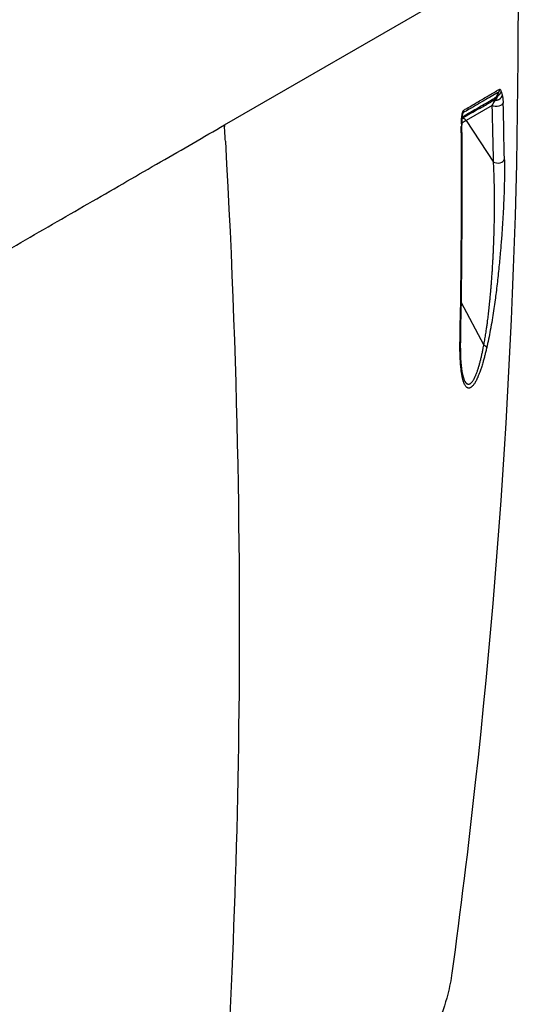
# Model space of a CAD drawing. Header units: millimetres. Extents: x 0 to 7374, y 0 to 4200.
# Tile 629 of 656: x 4787 to 4825, y 2785 to 2859. Entities that reach past the tile are written whole.
import ezdxf

# ---------------------------------------------------------------- set-up
doc = ezdxf.new("R2010")
doc.units = ezdxf.units.MM
doc.header["$LTSCALE"] = 0.2
doc.layers.add('01_Object Line', color=4, linetype='Continuous')

# ---------------------------------------------------------------- blocks, each defined once
blk = doc.blocks.new('A$C90bc888d')
for p, q in [((299.16, 1031.82), (321.425, 1044.675)), ((319.487, 1033.303), (317.514, 1032.164)), ((317.169, 1031.965), (317.165, 1031.962)), ((317.172, 1031.986), (317.17, 1031.797)), ((317.514, 1032.164), (317.171, 1031.966)), ((317.514, 1032.164), (319.585, 1029.008)), ((299.16, 1031.82), (299.166, 1031.708)), ((317.116, 1018.405), (318.849, 1015.103))]:
    blk.add_line(p, q)
for centre, major_axis, ratio, start_param, end_param in [((319.794, 1034.516), (-0.096, -0.347), 0.703064, 1.171985, 1.841747), ((257.609, 997.916), (62.965, 36.338), 0.000048, 6.027464, 6.087471), ((319.697, 1033.4), (-0.15, 0.26), 0.816497, 5.590547, 6.283185), ((320.04, 1033.77), (-0.269, 0.133), 0.779679, 5.582699, 6.140015), ((-5.211, -257.859), (-173.445, -2096.09), 0.132687, 2.242882, 2.245482), ((317.088, 1032.935), (-0.091, -0.335), 0.705414, 1.160332, 1.803361), ((-51.982, 1233.425), (-286.561, 410.852), 0.575944, 3.850516, 3.861421), ((317.313, 1032.024), (-0.15, 0.26), 0.816497, 4.782202, 6.187515), ((-166.788, 1263.664), (330.506, -572.453), 0.576596, 0.852818, 0.854822), ((-51.031, 1159.371), (178.68, -485.414), 0.663199, 1.039244, 1.073014), ((324.467, 1077.629), (-7.254, -46.34), 0.02174, 6.121862, 6.15074), ((319.92, 1029.241), (0.5, 0.009), 0.620533, 3.966453, 6.115205), ((316.572, 1015.571), (0.5, -0.01), 0.530996, 5.958279, 6.255094), ((318.582, 1014.989), (0.487, -0.111), 0.385692, 0.201408, 1.081817)]:
    blk.add_ellipse(centre, major_axis=major_axis, ratio=ratio, start_param=start_param, end_param=end_param)
for points, knots in [([(321.425, 1044.675), (321.62, 1023.601), (320.462, 1002.518), (317.671, 977.069), (317.063, 972.131), (316.432, 967.461)], [0, 0, 0, 0, 6.994828, 6.994828, 8.637674, 8.637674, 8.637674, 8.637674]), ([(319.981, 1034.319), (319.844, 1034.24), (319.698, 1034.154), (319.541, 1034.063), (319.37, 1033.964), (319.188, 1033.858), (318.995, 1033.745), (318.799, 1033.632), (318.592, 1033.511), (318.373, 1033.384), (318.168, 1033.265), (317.952, 1033.14), (317.726, 1033.008), (317.578, 1032.923), (317.425, 1032.834), (317.269, 1032.743)], [0, 0, 0, 0, 0.2046787, 0.2046787, 0.2046787, 0.4270516, 0.4270516, 0.4270516, 0.6515009, 0.6515009, 0.6515009, 0.8620417, 0.8620417, 0.8620417, 0.9999189, 0.9999189, 0.9999189, 0.9999189]), ([(317.339, 1032.95), (317.411, 1032.992), (317.481, 1033.033), (317.551, 1033.074), (317.708, 1033.166), (317.86, 1033.255), (318.006, 1033.34), (318.04, 1033.36), (318.073, 1033.38), (318.106, 1033.399), (318.217, 1033.464), (318.326, 1033.528), (318.431, 1033.589), (318.561, 1033.666), (318.687, 1033.739), (318.808, 1033.81), (318.941, 1033.889), (319.068, 1033.963), (319.19, 1034.035), (319.27, 1034.082), (319.348, 1034.128), (319.424, 1034.173), (319.561, 1034.253), (319.691, 1034.33), (319.813, 1034.401), (319.819, 1034.405), (319.826, 1034.409), (319.832, 1034.413), (319.875, 1034.438), (319.916, 1034.462), (319.956, 1034.486), (319.99, 1034.506), (320.022, 1034.525), (320.055, 1034.544)], [0, 0, 0, 0, 0.060857, 0.060857, 0.060857, 0.1980164, 0.1980164, 0.1980164, 0.2295437, 0.2295437, 0.2295437, 0.335601, 0.335601, 0.335601, 0.4671899, 0.4671899, 0.4671899, 0.6119242, 0.6119242, 0.6119242, 0.7073542, 0.7073542, 0.7073542, 0.8805201, 0.8805201, 0.8805201, 0.8898298, 0.8898298, 0.8898298, 0.9502532, 0.9502532, 0.9502532, 1, 1, 1, 1]), ([(319.902, 1034.007), (319.906, 1034.023), (319.91, 1034.038), (319.917, 1034.068), (319.921, 1034.082), (319.928, 1034.112), (319.932, 1034.127), (319.939, 1034.156), (319.943, 1034.169), (319.949, 1034.196), (319.953, 1034.208), (319.959, 1034.233), (319.962, 1034.244), (319.968, 1034.267), (319.97, 1034.277), (319.975, 1034.297), (319.978, 1034.306), (319.98, 1034.315), (319.981, 1034.317), (319.981, 1034.319)], [0.0000261, 0.0000261, 0.0000261, 0.0000261, 0.0889451, 0.0889451, 0.1817951, 0.1817951, 0.2840707, 0.2840707, 0.390016, 0.390016, 0.5028343, 0.5028343, 0.6308461, 0.6308461, 0.7716937, 0.7716937, 0.9477247, 0.9477247, 1, 1, 1, 1]), ([(320.055, 1034.544), (320.068, 1034.552), (320.081, 1034.546), (320.092, 1034.534), (320.094, 1034.532), (320.096, 1034.529), (320.098, 1034.527), (320.113, 1034.506), (320.128, 1034.474), (320.141, 1034.435), (320.149, 1034.412), (320.156, 1034.386), (320.163, 1034.359)], [0, 0, 0, 0, 0.2925407, 0.2925407, 0.2925407, 0.3402826, 0.3402826, 0.3402826, 0.7534779, 0.7534779, 0.7534779, 0.9999994, 0.9999994, 0.9999994, 0.9999994]), ([(320.163, 1034.359), (320.168, 1034.34), (320.174, 1034.32), (320.181, 1034.299), (320.189, 1034.271), (320.199, 1034.241), (320.209, 1034.211), (320.213, 1034.199), (320.217, 1034.187), (320.221, 1034.174), (320.229, 1034.149), (320.236, 1034.124), (320.244, 1034.099)], [0.0000003, 0.0000003, 0.0000003, 0.0000003, 0.2544979, 0.2544979, 0.2544979, 0.5928507, 0.5928507, 0.5928507, 0.7254021, 0.7254021, 0.7254021, 0.9999992, 0.9999992, 0.9999992, 0.9999992]), ([(317.196, 1032.423), (317.401, 1032.541), (317.597, 1032.656), (317.786, 1032.765), (318.017, 1032.899), (318.235, 1033.026), (318.442, 1033.147), (318.648, 1033.267), (318.843, 1033.38), (319.025, 1033.486), (319.2, 1033.588), (319.364, 1033.684), (319.518, 1033.773), (319.612, 1033.829), (319.703, 1033.881), (319.789, 1033.932)], [0.0326009, 0.0326009, 0.0326009, 0.0326009, 0.2148997, 0.2148997, 0.2148997, 0.437229, 0.437229, 0.437229, 0.6582618, 0.6582618, 0.6582618, 0.8697875, 0.8697875, 0.8697875, 1, 1, 1, 1]), ([(319.487, 1033.303), (319.497, 1033.322), (319.507, 1033.343), (319.526, 1033.376), (319.533, 1033.389), (319.55, 1033.42), (319.56, 1033.438), (319.574, 1033.461), (319.577, 1033.467), (319.584, 1033.478), (319.587, 1033.483), (319.591, 1033.489), (319.591, 1033.489), (319.595, 1033.496), (319.598, 1033.501), (319.603, 1033.509), (319.605, 1033.512), (319.608, 1033.517), (319.611, 1033.522), (319.619, 1033.535), (319.625, 1033.543), (319.637, 1033.562), (319.643, 1033.572), (319.658, 1033.594), (319.665, 1033.605), (319.674, 1033.618), (319.675, 1033.619), (319.682, 1033.63), (319.69, 1033.641), (319.7, 1033.655), (319.701, 1033.657), (319.707, 1033.665), (319.712, 1033.672), (319.717, 1033.678)], [0.0000007, 0.0000007, 0.0000007, 0.0000007, 0.1578967, 0.1578967, 0.25, 0.25, 0.375, 0.375, 0.40625, 0.40625, 0.4348824, 0.4348824, 0.4368408, 0.4368408, 0.4710397, 0.4710397, 0.5, 0.5, 0.5954753, 0.5954753, 0.6903117, 0.6903117, 0.7827126, 0.7827126, 0.8661582, 0.8661582, 0.8727681, 0.8727681, 0.9470132, 0.9470132, 0.9586621, 0.9586621, 1, 1, 1, 1]), ([(320.319, 1033.495), (320.291, 1033.384), (320.159, 1033.285), (319.819, 1033.207), (319.619, 1033.23), (319.487, 1033.303)], [0, 0, 0, 0, 0.5, 0.5, 0.999999, 0.999999, 0.999999, 0.999999]), ([(319.547, 1033.66), (319.588, 1033.684), (319.619, 1033.708), (319.663, 1033.748), (319.663, 1033.748), (319.732, 1033.825), (319.765, 1033.879), (319.789, 1033.931)], [0, 0, 0, 0, 0.25, 0.25, 0.5, 0.5, 0.9981342, 0.9981342, 0.9981342, 0.9981342]), ([(319.717, 1033.678), (319.728, 1033.691), (319.738, 1033.703), (319.749, 1033.717), (319.754, 1033.723), (319.759, 1033.73), (319.764, 1033.736), (319.775, 1033.751), (319.786, 1033.767), (319.796, 1033.784), (319.8, 1033.79), (319.804, 1033.796), (319.808, 1033.802), (319.82, 1033.822), (319.832, 1033.843), (319.844, 1033.866), (319.846, 1033.87), (319.848, 1033.874), (319.85, 1033.878), (319.862, 1033.902), (319.873, 1033.927), (319.884, 1033.955), (319.885, 1033.958), (319.886, 1033.961), (319.887, 1033.964), (319.892, 1033.978), (319.897, 1033.992), (319.902, 1034.007)], [0.0000005, 0.0000005, 0.0000005, 0.0000005, 0.157151, 0.157151, 0.157151, 0.2321099, 0.2321099, 0.2321099, 0.4020698, 0.4020698, 0.4020698, 0.4628224, 0.4628224, 0.4628224, 0.6547234, 0.6547234, 0.6547234, 0.6886496, 0.6886496, 0.6886496, 0.8819747, 0.8819747, 0.8819747, 0.9046008, 0.9046008, 0.9046008, 0.9999395, 0.9999395, 0.9999395, 0.9999395]), ([(320.244, 1034.099), (320.241, 1034.082), (320.238, 1034.065), (320.229, 1034.03), (320.223, 1034.013), (320.209, 1033.978), (320.201, 1033.961), (320.182, 1033.927), (320.172, 1033.911), (320.149, 1033.879), (320.136, 1033.864), (320.109, 1033.834), (320.094, 1033.82), (320.064, 1033.794), (320.047, 1033.781), (320.014, 1033.759), (319.996, 1033.748), (319.96, 1033.73), (319.941, 1033.721), (319.903, 1033.707), (319.884, 1033.701), (319.846, 1033.691), (319.826, 1033.687), (319.788, 1033.681), (319.768, 1033.68), (319.739, 1033.679), (319.728, 1033.679), (319.718, 1033.678)], [0, 0, 0, 0, 0.08092, 0.08092, 0.1609582, 0.1609582, 0.2403652, 0.2403652, 0.3193343, 0.3193343, 0.3980188, 0.3980188, 0.4765991, 0.4765991, 0.5551638, 0.5551638, 0.633812, 0.633812, 0.7126515, 0.7126515, 0.7921135, 0.7921135, 0.8720027, 0.8720027, 0.952947, 0.952947, 0.9994988, 0.9994988, 0.9994988, 0.9994988]), ([(320.244, 1034.098), (320.25, 1034.076), (320.256, 1034.052), (320.267, 1033.999), (320.273, 1033.969), (320.281, 1033.917), (320.284, 1033.898), (320.291, 1033.843), (320.295, 1033.805), (320.303, 1033.729), (320.306, 1033.69), (320.31, 1033.614), (320.312, 1033.576), (320.314, 1033.523), (320.315, 1033.509), (320.319, 1033.495)], [0.0035056, 0.0035056, 0.0035056, 0.0035056, 0.1707529, 0.1707529, 0.3501167, 0.3501167, 0.4551452, 0.4551452, 0.6347585, 0.6347585, 0.8013477, 0.8013477, 0.9485154, 0.9485154, 1, 1, 1, 1]), ([(317.145, 1031.916), (317.146, 1031.954), (317.147, 1031.993), (317.149, 1032.032), (317.15, 1032.071), (317.152, 1032.109), (317.154, 1032.148), (317.156, 1032.184), (317.158, 1032.219), (317.161, 1032.255), (317.163, 1032.28), (317.165, 1032.305), (317.168, 1032.33), (317.17, 1032.357), (317.173, 1032.384), (317.176, 1032.411), (317.179, 1032.437), (317.182, 1032.463), (317.186, 1032.489), (317.189, 1032.512), (317.192, 1032.536), (317.196, 1032.56), (317.198, 1032.574), (317.2, 1032.588), (317.203, 1032.602), (317.206, 1032.619), (317.209, 1032.637), (317.213, 1032.655), (317.217, 1032.672), (317.22, 1032.689), (317.224, 1032.706), (317.228, 1032.721), (317.232, 1032.736), (317.236, 1032.751), (317.24, 1032.765), (317.244, 1032.779), (317.248, 1032.792), (317.252, 1032.805), (317.256, 1032.817), (317.26, 1032.829), (317.262, 1032.832), (317.263, 1032.836), (317.264, 1032.839), (317.268, 1032.849), (317.272, 1032.858), (317.276, 1032.867), (317.28, 1032.876), (317.284, 1032.883), (317.288, 1032.891), (317.292, 1032.898), (317.296, 1032.904), (317.3, 1032.91), (317.305, 1032.917), (317.31, 1032.924), (317.315, 1032.929), (317.319, 1032.934), (317.323, 1032.938), (317.327, 1032.942), (317.331, 1032.945), (317.335, 1032.948), (317.339, 1032.95)], [0.0000002, 0.0000002, 0.0000002, 0.0000002, 0.1055217, 0.1055217, 0.1055217, 0.2079197, 0.2079197, 0.2079197, 0.3010323, 0.3010323, 0.3010323, 0.3652077, 0.3652077, 0.3652077, 0.432949, 0.432949, 0.432949, 0.4983235, 0.4983235, 0.4983235, 0.5572372, 0.5572372, 0.5572372, 0.591727, 0.591727, 0.591727, 0.6362589, 0.6362589, 0.6362589, 0.6797779, 0.6797779, 0.6797779, 0.7190687, 0.7190687, 0.7190687, 0.756735, 0.756735, 0.756735, 0.7933341, 0.7933341, 0.7933341, 0.8047396, 0.8047396, 0.8047396, 0.836596, 0.836596, 0.836596, 0.8674752, 0.8674752, 0.8674752, 0.8976075, 0.8976075, 0.8976075, 0.9357205, 0.9357205, 0.9357205, 0.9684405, 0.9684405, 0.9684405, 1, 1, 1, 1]), ([(317.258, 1032.739), (317.258, 1032.739), (317.258, 1032.739), (317.258, 1032.738), (317.257, 1032.736), (317.255, 1032.731), (317.254, 1032.728), (317.251, 1032.72), (317.25, 1032.715), (317.246, 1032.701), (317.244, 1032.693), (317.238, 1032.671), (317.235, 1032.657), (317.226, 1032.621), (317.222, 1032.597), (317.211, 1032.534), (317.205, 1032.495), (317.192, 1032.389), (317.186, 1032.323), (317.174, 1032.164), (317.17, 1032.072), (317.167, 1031.982)], [0.00178246, 0.00178246, 0.00178246, 0.00178246, 0.00223992, 0.00223992, 0.00425991, 0.00425991, 0.00605332, 0.00605332, 0.00817327, 0.00817327, 0.01107701, 0.01107701, 0.01548009, 0.01548009, 0.0226428, 0.0226428, 0.03453748, 0.03453748, 0.05518876, 0.05518876, 0.08522673, 0.08522673, 0.08522673, 0.08522673]), ([(317.268, 1032.743), (317.268, 1032.745), (317.268, 1032.746), (317.267, 1032.747), (317.266, 1032.748), (317.265, 1032.747), (317.264, 1032.747), (317.262, 1032.744), (317.26, 1032.743), (317.259, 1032.739), (317.258, 1032.739), (317.258, 1032.738)], [0, 0, 0, 0, 0.0291582, 0.0291582, 0.0582344, 0.0582344, 0.0876794, 0.0876794, 0.1187486, 0.1187486, 0.128493, 0.128493, 0.128493, 0.128493]), ([(183.573, 965.086), (183.573, 965.086), (183.584, 965.092), (183.606, 965.105), (183.633, 965.12), (183.674, 965.144), (183.731, 965.177), (183.788, 965.21), (183.859, 965.251), (183.945, 965.3), (184.031, 965.35), (184.131, 965.408), (184.245, 965.474), (184.359, 965.54), (184.487, 965.614), (184.629, 965.695), (184.77, 965.777), (184.925, 965.866), (185.093, 965.963), (185.429, 966.157), (185.816, 966.381), (186.253, 966.633), (186.69, 966.885), (187.175, 967.165), (187.706, 967.472), (188.223, 967.771), (188.802, 968.105), (189.435, 968.47), (189.745, 968.649), (190.067, 968.835), (190.398, 969.026), (190.556, 969.117), (190.715, 969.209), (190.876, 969.302), (190.885, 969.308), (190.895, 969.313), (190.904, 969.318), (191.076, 969.418), (191.25, 969.518), (191.426, 969.619), (191.784, 969.826), (192.149, 970.037), (192.515, 970.248), (192.898, 970.47), (193.283, 970.692), (193.665, 970.912), (193.704, 970.935), (193.743, 970.957), (193.782, 970.98), (193.792, 970.986), (193.802, 970.992), (193.813, 970.998), (193.856, 971.023), (193.9, 971.048), (193.943, 971.073), (193.949, 971.076), (193.955, 971.08), (193.961, 971.083), (194.012, 971.112), (194.062, 971.141), (194.112, 971.17), (194.162, 971.2), (194.213, 971.229), (194.264, 971.258), (194.465, 971.374), (194.667, 971.491), (194.867, 971.606), (194.875, 971.611), (194.882, 971.615), (194.89, 971.62), (195.337, 971.878), (195.771, 972.128), (196.229, 972.392), (196.695, 972.661), (197.179, 972.941), (197.681, 973.231), (198.185, 973.522), (198.706, 973.823), (199.246, 974.135), (199.786, 974.446), (200.344, 974.769), (200.921, 975.101), (201.209, 975.268), (201.501, 975.436), (201.798, 975.608), (201.944, 975.692), (202.082, 975.772), (202.246, 975.867), (202.376, 975.942), (202.527, 976.029), (202.701, 976.129), (203.156, 976.392), (203.765, 976.744), (204.582, 977.215), (205.137, 977.536), (205.789, 977.912), (206.558, 978.356), (206.641, 978.404), (206.726, 978.453), (206.812, 978.502), (206.895, 978.551), (206.98, 978.6), (207.066, 978.65), (207.151, 978.698), (207.236, 978.747), (207.322, 978.797), (207.375, 978.828), (207.428, 978.859), (207.482, 978.89), (207.514, 978.908), (207.547, 978.927), (207.579, 978.946), (207.907, 979.135), (208.251, 979.334), (208.613, 979.542), (208.783, 979.64), (208.956, 979.741), (209.134, 979.843), (209.305, 979.942), (209.479, 980.043), (209.658, 980.146), (209.996, 980.341), (210.348, 980.544), (210.714, 980.755), (211.387, 981.144), (212.123, 981.569), (212.859, 981.994), (213.581, 982.411), (214.311, 982.832), (215.048, 983.258), (215.785, 983.683), (216.529, 984.113), (217.28, 984.547), (217.634, 984.751), (217.99, 984.956), (218.347, 985.162), (218.369, 985.175), (218.391, 985.188), (218.413, 985.2), (218.792, 985.419), (219.173, 985.639), (219.555, 985.86), (220.321, 986.302), (221.094, 986.748), (221.873, 987.198), (222.652, 987.648), (223.439, 988.102), (224.232, 988.56), (225.027, 989.019), (225.828, 989.482), (226.631, 989.945), (227.442, 990.414), (228.256, 990.883), (229.071, 991.354), (229.896, 991.83), (230.723, 992.307), (231.551, 992.786), (232.389, 993.269), (233.228, 993.754), (234.069, 994.24), (234.466, 994.469), (234.863, 994.698), (235.261, 994.928), (235.288, 994.943), (235.315, 994.959), (235.343, 994.975), (235.77, 995.222), (236.197, 995.468), (236.625, 995.715), (237.488, 996.214), (238.353, 996.713), (239.218, 997.212), (240.093, 997.718), (240.969, 998.223), (241.846, 998.73), (242.733, 999.242), (243.62, 999.754), (244.508, 1000.267), (245.406, 1000.785), (246.304, 1001.304), (247.202, 1001.822), (248.111, 1002.347), (249.019, 1002.871), (249.927, 1003.395), (250.845, 1003.925), (251.763, 1004.455), (252.68, 1004.985), (253.607, 1005.52), (254.533, 1006.055), (255.458, 1006.589), (255.925, 1006.858), (256.39, 1007.127), (256.856, 1007.396), (257.323, 1007.665), (257.791, 1007.935), (258.259, 1008.206), (259.197, 1008.747), (260.137, 1009.29), (261.079, 1009.834), (262.023, 1010.379), (262.968, 1010.924), (263.915, 1011.471), (264.862, 1012.018), (265.811, 1012.566), (266.76, 1013.114), (267.236, 1013.388), (267.711, 1013.663), (268.186, 1013.937), (268.661, 1014.212), (269.137, 1014.486), (269.612, 1014.76), (270.563, 1015.309), (271.514, 1015.858), (272.463, 1016.406), (273.413, 1016.955), (274.361, 1017.502), (275.307, 1018.048), (276.253, 1018.594), (277.196, 1019.139), (278.137, 1019.682), (278.607, 1019.953), (279.076, 1020.224), (279.543, 1020.494), (279.984, 1020.749), (280.423, 1021.002), (280.861, 1021.255), (280.888, 1021.271), (280.916, 1021.287), (280.943, 1021.303), (281.875, 1021.841), (282.801, 1022.375), (283.719, 1022.905), (284.638, 1023.436), (285.55, 1023.962), (286.454, 1024.484), (287.357, 1025.006), (288.252, 1025.522), (289.138, 1026.034), (290.024, 1026.545), (290.899, 1027.051), (291.761, 1027.548), (292.625, 1028.047), (293.475, 1028.538), (294.312, 1029.021), (295.15, 1029.504), (295.973, 1029.98), (296.782, 1030.447), (297.589, 1030.913), (298.382, 1031.371), (299.16, 1031.82)], [0.404306, 0.404306, 0.404306, 0.404306, 0.480217, 0.480217, 0.480217, 0.57044, 0.57044, 0.57044, 0.660657, 0.660657, 0.660657, 0.750867, 0.750867, 0.750867, 0.840989, 0.840989, 0.840989, 0.931039, 0.931039, 0.931039, 1.111048, 1.111048, 1.111048, 1.291132, 1.291132, 1.291132, 1.466779, 1.466779, 1.466779, 1.552796, 1.552796, 1.552796, 1.593606, 1.593606, 1.593606, 1.595973, 1.595973, 1.595973, 1.639498, 1.639498, 1.639498, 1.728357, 1.728357, 1.728357, 1.821263, 1.821263, 1.821263, 1.830802, 1.830802, 1.830802, 1.833276, 1.833276, 1.833276, 1.843921, 1.843921, 1.843921, 1.845411, 1.845411, 1.845411, 1.857667, 1.857667, 1.857667, 1.870047, 1.870047, 1.870047, 1.919145, 1.919145, 1.919145, 1.921031, 1.921031, 1.921031, 2.030455, 2.030455, 2.030455, 2.141848, 2.141848, 2.141848, 2.253388, 2.253388, 2.253388, 2.364825, 2.364825, 2.364825, 2.420428, 2.420428, 2.420428, 2.447839, 2.447839, 2.447839, 2.469662, 2.469662, 2.469662, 2.526875, 2.526875, 2.526875, 2.565824, 2.565824, 2.565824, 2.570027, 2.570027, 2.570027, 2.574124, 2.574124, 2.574124, 2.578118, 2.578118, 2.578118, 2.580554, 2.580554, 2.580554, 2.582018, 2.582018, 2.582018, 2.596734, 2.596734, 2.596734, 2.60364, 2.60364, 2.60364, 2.610282, 2.610282, 2.610282, 2.622871, 2.622871, 2.622871, 2.646029, 2.646029, 2.646029, 2.668742, 2.668742, 2.668742, 2.691446, 2.691446, 2.691446, 2.702139, 2.702139, 2.702139, 2.702801, 2.702801, 2.702801, 2.71415, 2.71415, 2.71415, 2.736865, 2.736865, 2.736865, 2.759589, 2.759589, 2.759589, 2.782378, 2.782378, 2.782378, 2.805393, 2.805393, 2.805393, 2.82866, 2.82866, 2.82866, 2.852174, 2.852174, 2.852174, 2.863266, 2.863266, 2.863266, 2.86403, 2.86403, 2.86403, 2.87595, 2.87595, 2.87595, 2.899992, 2.899992, 2.899992, 2.924306, 2.924306, 2.924306, 2.948899, 2.948899, 2.948899, 2.973771, 2.973771, 2.973771, 2.998932, 2.998932, 2.998932, 3.024377, 3.024377, 3.024377, 3.050113, 3.050113, 3.050113, 3.063087, 3.063087, 3.063087, 3.076092, 3.076092, 3.076092, 3.102119, 3.102119, 3.102119, 3.128172, 3.128172, 3.128172, 3.154255, 3.154255, 3.154255, 3.167311, 3.167311, 3.167311, 3.180366, 3.180366, 3.180366, 3.206493, 3.206493, 3.206493, 3.232616, 3.232616, 3.232616, 3.258714, 3.258714, 3.258714, 3.271748, 3.271748, 3.271748, 3.284022, 3.284022, 3.284022, 3.284796, 3.284796, 3.284796, 3.31093, 3.31093, 3.31093, 3.337078, 3.337078, 3.337078, 3.363201, 3.363201, 3.363201, 3.389323, 3.389323, 3.389323, 3.415491, 3.415491, 3.415491, 3.441664, 3.441664, 3.441664, 3.46779, 3.46779, 3.46779, 3.46779]), ([(299.231, 1030.592), (300.283, 1011.991), (300.441, 995.935), (300.176, 982.149), (299.911, 968.362), (299.222, 956.844), (298.46, 947.389)], [0, 0, 0, 0, 0.5, 0.5, 0.5, 1, 1, 1, 1]), ([(318.849, 1015.103), (318.873, 1015.229), (318.896, 1015.362), (318.943, 1015.63), (318.965, 1015.765), (319.009, 1016.038), (319.03, 1016.176), (319.065, 1016.417), (319.08, 1016.517), (319.11, 1016.732), (319.125, 1016.848), (319.16, 1017.115), (319.179, 1017.267), (319.216, 1017.578), (319.234, 1017.736), (319.269, 1018.059), (319.287, 1018.224), (319.307, 1018.425), (319.31, 1018.459), (319.315, 1018.509), (319.317, 1018.528), (319.321, 1018.568), (319.323, 1018.588), (319.325, 1018.611), (319.326, 1018.618), (319.327, 1018.626), (319.327, 1018.628), (319.332, 1018.679), (319.337, 1018.735), (319.349, 1018.863), (319.356, 1018.936), (319.37, 1019.095), (319.378, 1019.183), (319.394, 1019.373), (319.403, 1019.475), (319.42, 1019.687), (319.429, 1019.796), (319.446, 1020.027), (319.455, 1020.149), (319.473, 1020.403), (319.482, 1020.534), (319.499, 1020.792), (319.507, 1020.917), (319.523, 1021.184), (319.532, 1021.325), (319.541, 1021.505), (319.543, 1021.538), (319.548, 1021.62), (319.55, 1021.672), (319.556, 1021.775), (319.558, 1021.828), (319.564, 1021.933), (319.566, 1021.985), (319.571, 1022.09), (319.574, 1022.142), (319.577, 1022.213), (319.578, 1022.234), (319.579, 1022.257), (319.579, 1022.26), (319.59, 1022.498), (319.599, 1022.724), (319.617, 1023.185), (319.625, 1023.418), (319.638, 1023.857), (319.643, 1024.065), (319.651, 1024.46), (319.654, 1024.648), (319.658, 1024.914), (319.659, 1024.998), (319.661, 1025.207), (319.662, 1025.328), (319.662, 1025.502), (319.663, 1025.559), (319.663, 1025.634), (319.663, 1025.649), (319.663, 1025.679), (319.663, 1025.693), (319.663, 1025.726), (319.663, 1025.744), (319.663, 1025.77), (319.663, 1025.774), (319.663, 1025.784), (319.663, 1025.79), (319.664, 1025.965), (319.663, 1026.128), (319.662, 1026.448), (319.661, 1026.603), (319.657, 1026.908), (319.655, 1027.058), (319.65, 1027.351), (319.646, 1027.494), (319.639, 1027.777), (319.634, 1027.917), (319.625, 1028.189), (319.619, 1028.322), (319.608, 1028.584), (319.601, 1028.712), (319.591, 1028.894), (319.588, 1028.951), (319.585, 1029.008)], [0, 0, 0, 0, 0.0359253, 0.0359253, 0.0695271, 0.0695271, 0.1014189, 0.1014189, 0.1231859, 0.1231859, 0.1473352, 0.1473352, 0.1773638, 0.1773638, 0.2070507, 0.2070507, 0.2363323, 0.2363323, 0.2421875, 0.2421875, 0.2449136, 0.2449136, 0.2477519, 0.2477519, 0.2491558, 0.2491558, 0.25, 0.25, 0.2748471, 0.2748471, 0.3002312, 0.3002312, 0.3258015, 0.3258015, 0.3512687, 0.3512687, 0.375, 0.375, 0.3988564, 0.3988564, 0.4220387, 0.4220387, 0.4424781, 0.4424781, 0.4638616, 0.4638616, 0.46875, 0.46875, 0.4756957, 0.4756957, 0.4824526, 0.4824526, 0.4892884, 0.4892884, 0.4966262, 0.4966262, 0.5, 0.5, 0.5004738, 0.5004738, 0.539485, 0.539485, 0.5827754, 0.5827754, 0.625, 0.625, 0.6671342, 0.6671342, 0.6875, 0.6875, 0.71875, 0.71875, 0.734375, 0.734375, 0.7397013, 0.7397013, 0.7448507, 0.7448507, 0.74928, 0.74928, 0.75, 0.75, 0.7511419, 0.7511419, 0.7822492, 0.7822492, 0.8134051, 0.8134051, 0.845135, 0.845135, 0.8775449, 0.8775449, 0.9112786, 0.9112786, 0.9459621, 0.9459621, 0.9825337, 0.9825337, 1, 1, 1, 1]), ([(320.415, 1029.185), (320.416, 1029.051), (320.418, 1028.914), (320.419, 1028.627), (320.419, 1028.475), (320.418, 1028.159), (320.416, 1027.995), (320.411, 1027.642), (320.407, 1027.454), (320.396, 1027.048), (320.39, 1026.83), (320.374, 1026.378), (320.364, 1026.144), (320.345, 1025.702), (320.335, 1025.498), (320.315, 1025.11), (320.305, 1024.929), (320.274, 1024.396), (320.251, 1024.036), (320.201, 1023.317), (320.173, 1022.96), (320.134, 1022.487), (320.125, 1022.383), (320.116, 1022.274), (320.116, 1022.272), (320.098, 1022.065), (320.08, 1021.861), (320.041, 1021.452), (320.021, 1021.247), (319.979, 1020.823), (319.956, 1020.606), (319.909, 1020.177), (319.885, 1019.966), (319.834, 1019.539), (319.808, 1019.324), (319.756, 1018.918), (319.731, 1018.727), (319.675, 1018.317), (319.644, 1018.098), (319.577, 1017.651), (319.542, 1017.423), (319.467, 1016.956), (319.426, 1016.719), (319.381, 1016.462), (319.376, 1016.439), (319.331, 1016.189), (319.289, 1015.967), (319.198, 1015.512), (319.149, 1015.28), (319.089, 1015.008), (319.078, 1014.963), (319.068, 1014.918)], [0.0012146, 0.0012146, 0.0012146, 0.0012146, 0.0379585, 0.0379585, 0.0773773, 0.0773773, 0.1186391, 0.1186391, 0.1640984, 0.1640984, 0.2143263, 0.2143263, 0.2656332, 0.2656332, 0.30876, 0.30876, 0.3458395, 0.3458395, 0.4158316, 0.4158316, 0.4811658, 0.4811658, 0.4995902, 0.4995902, 0.5, 0.5, 0.535767, 0.535767, 0.572642, 0.572642, 0.6126402, 0.6126402, 0.6525553, 0.6525553, 0.694302, 0.694302, 0.7326348, 0.7326348, 0.7776017, 0.7776017, 0.8260111, 0.8260111, 0.8780944, 0.8780944, 0.8832481, 0.8832481, 0.933965, 0.933965, 0.9889894, 0.9889894, 1, 1, 1, 1]), ([(317.072, 1015.562), (317.062, 1015.039), (317.067, 1014.539), (317.112, 1013.728), (317.145, 1013.396), (317.239, 1012.811), (317.313, 1012.555), (317.369, 1012.438)], [0, 0, 0, 0, 0.1859889, 0.1859889, 0.333123, 0.333123, 0.4907795, 0.4907795, 0.4907795, 0.4907795]), ([(319.068, 1014.918), (319.046, 1014.821), (319.024, 1014.727), (318.977, 1014.534), (318.953, 1014.436), (318.903, 1014.242), (318.878, 1014.146), (318.826, 1013.954), (318.799, 1013.86), (318.753, 1013.704), (318.735, 1013.642), (318.699, 1013.527), (318.683, 1013.474), (318.65, 1013.373), (318.634, 1013.324), (318.602, 1013.229), (318.586, 1013.183), (318.555, 1013.094), (318.539, 1013.051), (318.508, 1012.967), (318.492, 1012.927), (318.461, 1012.848), (318.446, 1012.81), (318.415, 1012.735), (318.4, 1012.699), (318.374, 1012.641), (318.364, 1012.618), (318.353, 1012.595), (318.353, 1012.594), (318.332, 1012.547), (318.311, 1012.504), (318.269, 1012.421), (318.248, 1012.381), (318.205, 1012.305), (318.184, 1012.27), (318.141, 1012.202), (318.12, 1012.171), (318.078, 1012.112), (318.056, 1012.084), (318.014, 1012.034), (317.993, 1012.011), (317.964, 1011.982), (317.956, 1011.974), (317.928, 1011.949), (317.909, 1011.933), (317.872, 1011.906), (317.853, 1011.894), (317.817, 1011.875), (317.799, 1011.867), (317.763, 1011.856), (317.746, 1011.852), (317.712, 1011.848), (317.696, 1011.848), (317.664, 1011.852), (317.649, 1011.855), (317.618, 1011.866), (317.604, 1011.873), (317.585, 1011.885), (317.58, 1011.888), (317.575, 1011.892), (317.574, 1011.892), (317.547, 1011.912), (317.522, 1011.936), (317.472, 1011.995), (317.448, 1012.03), (317.402, 1012.111), (317.379, 1012.158), (317.343, 1012.245), (317.328, 1012.284), (317.296, 1012.38), (317.278, 1012.439), (317.244, 1012.567), (317.228, 1012.635), (317.208, 1012.732), (317.203, 1012.756), (317.193, 1012.807), (317.188, 1012.833), (317.179, 1012.887), (317.174, 1012.915), (317.165, 1012.972), (317.16, 1013.001), (317.151, 1013.062), (317.147, 1013.093), (317.139, 1013.151), (317.135, 1013.178), (317.132, 1013.205), (317.132, 1013.207), (317.115, 1013.338), (317.101, 1013.474), (317.078, 1013.749), (317.069, 1013.888), (317.055, 1014.169), (317.049, 1014.311), (317.042, 1014.599), (317.04, 1014.744), (317.039, 1015.034), (317.04, 1015.179), (317.042, 1015.377), (317.043, 1015.427), (317.044, 1015.477)], [0, 0, 0, 0, 0.023994, 0.023994, 0.049973, 0.049973, 0.077066, 0.077066, 0.105418, 0.105418, 0.125, 0.125, 0.142576, 0.142576, 0.15995, 0.15995, 0.177038, 0.177038, 0.193768, 0.193768, 0.20985, 0.20985, 0.225532, 0.225532, 0.240566, 0.240566, 0.25, 0.25, 0.250487, 0.250487, 0.269814, 0.269814, 0.28939, 0.28939, 0.309096, 0.309096, 0.328737, 0.328737, 0.348209, 0.348209, 0.367282, 0.367282, 0.375, 0.375, 0.392257, 0.392257, 0.409405, 0.409405, 0.42645, 0.42645, 0.44341, 0.44341, 0.460306, 0.460306, 0.477207, 0.477207, 0.494209, 0.494209, 0.5, 0.5, 0.501126, 0.501126, 0.533898, 0.533898, 0.567442, 0.567442, 0.601421, 0.601421, 0.625, 0.625, 0.65625, 0.65625, 0.6875, 0.6875, 0.69748, 0.69748, 0.707427, 0.707427, 0.717485, 0.717485, 0.727971, 0.727971, 0.739342, 0.739342, 0.75, 0.75, 0.750763, 0.750763, 0.804349, 0.804349, 0.853782, 0.853782, 0.900515, 0.900515, 0.94484, 0.94484, 0.98627, 0.98627, 1, 1, 1, 1]), ([(317.37, 1012.438), (317.379, 1012.42), (317.388, 1012.403), (317.396, 1012.387), (317.414, 1012.355), (317.432, 1012.326), (317.45, 1012.301), (317.46, 1012.287), (317.469, 1012.275), (317.479, 1012.263), (317.483, 1012.259), (317.486, 1012.255), (317.489, 1012.251), (317.493, 1012.247), (317.496, 1012.244), (317.499, 1012.24), (317.503, 1012.237), (317.506, 1012.233), (317.51, 1012.23), (317.513, 1012.226), (317.517, 1012.223), (317.521, 1012.219), (317.524, 1012.216), (317.528, 1012.212), (317.533, 1012.208), (317.536, 1012.206), (317.539, 1012.203), (317.543, 1012.2), (317.562, 1012.185), (317.582, 1012.173), (317.603, 1012.164), (317.625, 1012.154), (317.647, 1012.149), (317.669, 1012.147), (317.691, 1012.146), (317.714, 1012.148), (317.736, 1012.154), (317.76, 1012.16), (317.783, 1012.17), (317.807, 1012.184), (317.831, 1012.198), (317.856, 1012.216), (317.88, 1012.239), (317.903, 1012.259), (317.926, 1012.283), (317.949, 1012.311), (317.972, 1012.339), (317.996, 1012.37), (318.019, 1012.404), (318.035, 1012.427), (318.05, 1012.451), (318.066, 1012.477), (318.075, 1012.492), (318.084, 1012.508), (318.094, 1012.525), (318.103, 1012.541), (318.112, 1012.559), (318.122, 1012.577), (318.131, 1012.594), (318.141, 1012.613), (318.15, 1012.631), (318.16, 1012.65), (318.169, 1012.67), (318.178, 1012.689), (318.188, 1012.709), (318.197, 1012.729), (318.206, 1012.749), (318.215, 1012.77), (318.224, 1012.791), (318.233, 1012.811), (318.239, 1012.825), (318.245, 1012.839), (318.25, 1012.853), (318.252, 1012.856), (318.253, 1012.858), (318.254, 1012.861), (318.282, 1012.929), (318.31, 1013.002), (318.338, 1013.081), (318.365, 1013.155), (318.392, 1013.234), (318.419, 1013.318), (318.444, 1013.397), (318.469, 1013.48), (318.495, 1013.568), (318.518, 1013.65), (318.542, 1013.737), (318.566, 1013.827), (318.589, 1013.912), (318.611, 1014.001), (318.634, 1014.094), (318.654, 1014.179), (318.675, 1014.268), (318.696, 1014.36), (318.716, 1014.449), (318.736, 1014.54), (318.756, 1014.634), (318.774, 1014.723), (318.793, 1014.814), (318.811, 1014.908), (318.824, 1014.972), (318.836, 1015.037), (318.849, 1015.103)], [0.4058304, 0.4058304, 0.4058304, 0.4058304, 0.4212603, 0.4212603, 0.4212603, 0.4523529, 0.4523529, 0.4523529, 0.46875, 0.46875, 0.46875, 0.4751366, 0.4751366, 0.4751366, 0.481701, 0.481701, 0.481701, 0.4880332, 0.4880332, 0.4880332, 0.4940166, 0.4940166, 0.4940166, 0.4994177, 0.4994177, 0.4994177, 0.5031313, 0.5031313, 0.5031313, 0.525992, 0.525992, 0.525992, 0.550744, 0.550744, 0.550744, 0.5749108, 0.5749108, 0.5749108, 0.5999554, 0.5999554, 0.5999554, 0.625, 0.625, 0.625, 0.6484766, 0.6484766, 0.6484766, 0.6719721, 0.6719721, 0.6719721, 0.6875, 0.6875, 0.6875, 0.6965107, 0.6965107, 0.6965107, 0.7053585, 0.7053585, 0.7053585, 0.7141473, 0.7141473, 0.7141473, 0.7230389, 0.7230389, 0.7230389, 0.7320891, 0.7320891, 0.7320891, 0.7416855, 0.7416855, 0.7416855, 0.7486043, 0.7486043, 0.7486043, 0.75, 0.75, 0.75, 0.7852223, 0.7852223, 0.7852223, 0.8186832, 0.8186832, 0.8186832, 0.8501956, 0.8501956, 0.8501956, 0.8799169, 0.8799169, 0.8799169, 0.908079, 0.908079, 0.908079, 0.9342986, 0.9342986, 0.9342986, 0.9595783, 0.9595783, 0.9595783, 0.9835764, 0.9835764, 0.9835764, 1, 1, 1, 1]), ([(316.432, 967.463), (316.36, 966.924), (316.253, 966.385), (315.912, 965.07), (315.64, 964.288), (315.148, 963.156), (314.983, 962.808), (314.145, 961.17), (313.296, 959.872), (311.498, 957.611), (310.617, 956.634), (308.204, 954.246), (306.518, 952.816), (302.768, 950.037), (300.731, 948.698), (298.46, 947.389)], [9.861574, 9.861574, 9.861574, 9.861574, 10.236224, 10.236224, 10.77586, 10.77586, 11.0135, 11.0135, 11.919346, 11.919346, 12.597116, 12.597116, 13.609698, 13.609698, 14.62284, 14.62284, 14.62284, 14.62284])]:
    blk.add_open_spline(points, degree=3, knots=knots)
for points in [[(319.789, 1033.932), (319.853, 1034.061), (319.917, 1034.19), (319.981, 1034.319)], [(319.902, 1034.007), (320.036, 1034.078), (320.142, 1034.22), (320.163, 1034.359)], [(319.547, 1033.66), (319.491, 1033.628), (319.433, 1033.594), (319.373, 1033.559)], [(318.527, 1033.071), (318.131, 1032.843), (317.684, 1032.584), (317.184, 1032.296)], [(317.268, 1032.743), (317.26, 1032.724), (317.251, 1032.706), (317.242, 1032.688)], [(317.171, 1031.982), (317.17, 1031.96), (317.161, 1031.937), (317.145, 1031.916)], [(317.167, 1031.77), (317.204, 1026.325), (317.171, 1020.919), (317.068, 1015.554)], [(317.167, 1031.797), (317.168, 1031.768), (317.16, 1031.741), (317.143, 1031.716)], [(317.37, 1012.438), (317.37, 1012.438), (317.37, 1012.438), (317.37, 1012.438)]]:
    blk.add_open_spline(points, degree=3)

msp = doc.modelspace()

# ---------------------------------------------------------------- block references
at = {"layer": '01_Object Line'}
msp.add_blockref('A$C90bc888d', (4503.2, 1819.544), dxfattribs=at)

doc.saveas('drawing.dxf')
